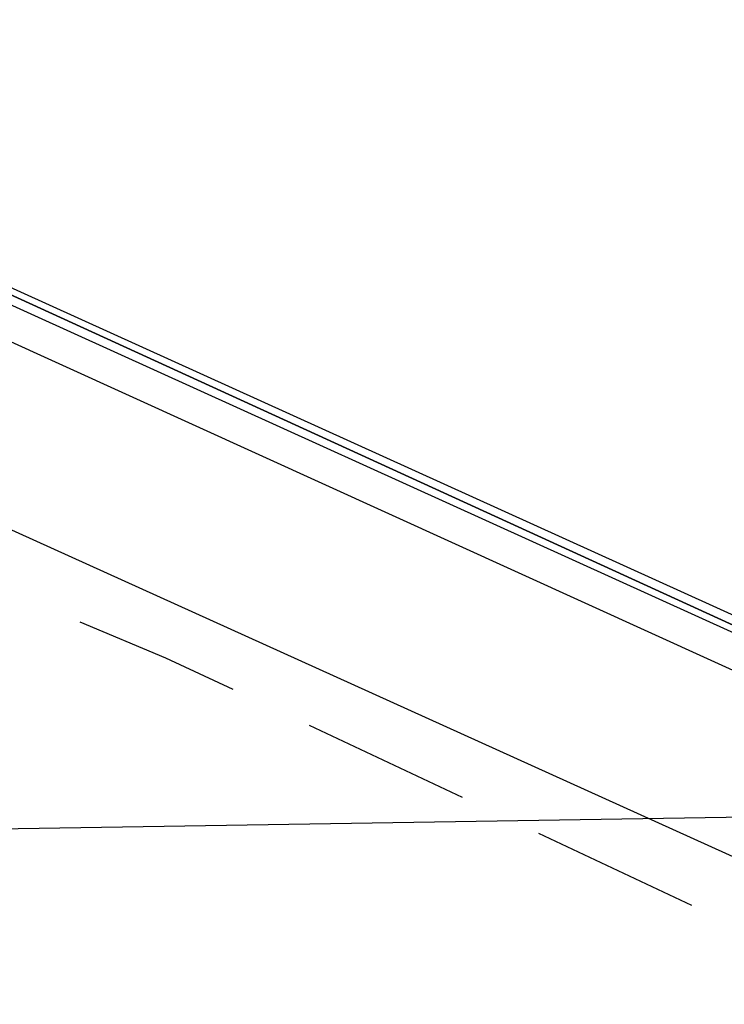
# Model space of a CAD drawing. Header units: feet. Extents: x -79 to 198, y -22 to 181.
# Tile 977 of 982: x 131.55 to 133.64, y 142.7 to 145.62. Entities that reach past the tile are written whole.
import ezdxf

# ---------------------------------------------------------------- set-up
doc = ezdxf.new("R2010")
doc.units = ezdxf.units.FT
doc.layers.add('A-AREA-UNIDAD', color=30, linetype='CONTINUOUS')
doc.layers.add('A-LINEA', color=7, linetype='CONTINUOUS')

msp = doc.modelspace()

# ---------------------------------------------------------------- linework, layer by layer
at = {"layer": 'A-AREA-UNIDAD'}
msp.add_lwpolyline([(137.088, 126.2044), (136.16, 134.0622), (134.688, 143.2533), (134.048, 143.2889), (134, 143.5378), (130.912, 144.9422), (130.4, 144.9422), (130.208, 145.2622), (127.168, 146.4889), (126.672, 146.4889), (126.64, 146.7022), (123.52, 147.8578), (122.88, 147.8933), (122.848, 148.0889), (115.808, 150.2578)], dxfattribs=at)
at = {"layer": 'A-LINEA'}
for p, q in [((130.5733, 144.5378), (133.96, 143.0044)), ((130.5733, 144.5378), (133.96, 143.0044)), ((132.8667, 143.3111), (132.4133, 143.5244)), ((132.8667, 143.3111), (132.4133, 143.5244)), ((134.895, 143.2722), (37.2384, 141.6899)), ((134.895, 143.2722), (37.2384, 141.6899)), ((133.5467, 142.9911), (133.0933, 143.2044)), ((133.5467, 142.9911), (133.0933, 143.2044))]:
    msp.add_line(p, q, dxfattribs=at)
for points in [[(130.7333, 145.1644), (134.32, 143.5244), (134.32, 143.5111), (134.3067, 143.5111), (130.72, 145.1378), (130.72, 145.1511), (130.7333, 145.1644)], [(130.7333, 145.1644), (134.32, 143.5244), (134.32, 143.5111), (134.3067, 143.5111), (130.72, 145.1378), (130.72, 145.1511), (130.7333, 145.1644)], [(130.7467, 145.1778), (134.3333, 143.5511), (134.32, 143.5244), (130.7333, 145.1644), (130.7333, 145.1778), (130.7467, 145.1778)], [(130.7467, 145.1778), (134.3333, 143.5511), (134.32, 143.5244), (130.7333, 145.1644), (130.7333, 145.1778), (130.7467, 145.1778)], [(132.1867, 143.6311), (131.9867, 143.7244), (131.7333, 143.8311)], [(132.1867, 143.6311), (131.9867, 143.7244), (131.7333, 143.8311)]]:
    msp.add_lwpolyline(points, dxfattribs=at)

doc.saveas('drawing.dxf')
